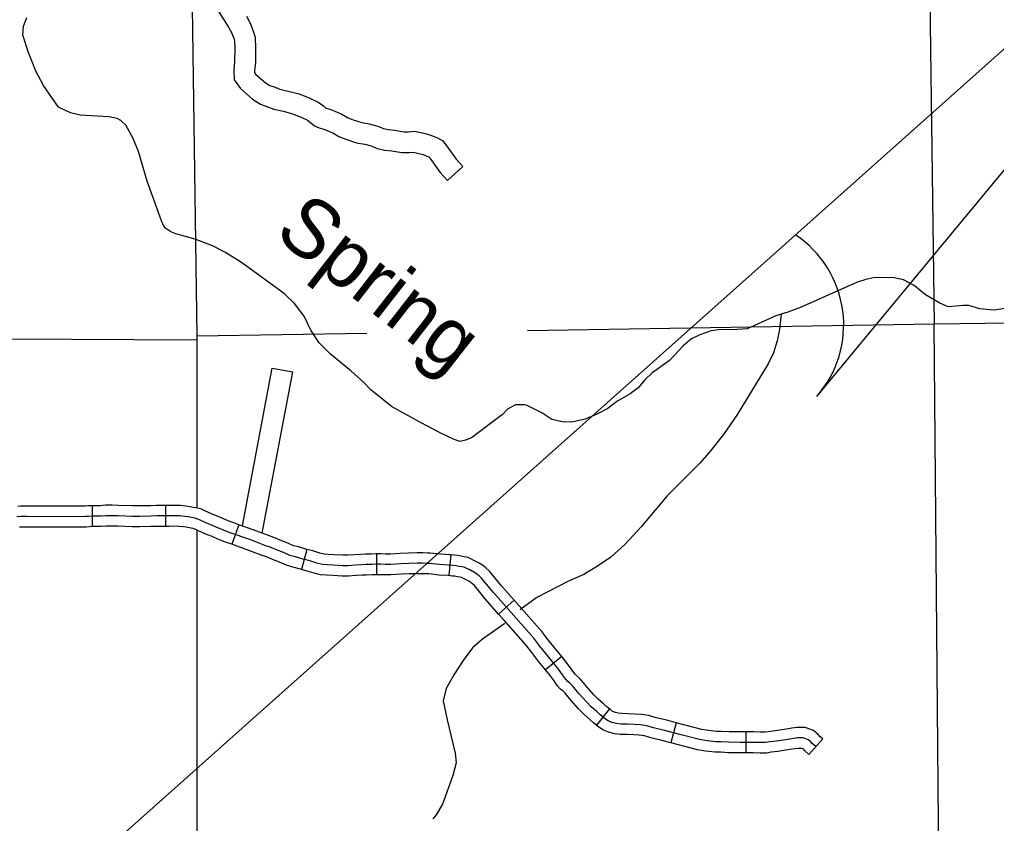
# Model space of a CAD drawing. Extents: x 1377389 to 1380723, y 1168351 to 1170484.
# Drawn here: x 1378871.6 to 1379012.3, y 1168973.5 to 1169089.4 of the extents above; entities that cross this region are included whole.
import ezdxf

# ---------------------------------------------------------------- set-up
doc = ezdxf.new("R2010")
doc.units = 0
doc.layers.add('B_Contour_Elevations', color=7, linetype='Continuous')
doc.layers.add('B_Fill', color=7, linetype='Continuous')

msp = doc.modelspace()

# ---------------------------------------------------------------- linework, layer by layer
at = {"layer": 'B_Contour_Elevations'}
for p in [(1378478.5, 1168608.3), (1378986.43, 1169035.07)]:
    msp.add_line(p, (1379068.4, 1169134.14), dxfattribs=at)
msp.add_arc((1378974.72, 1169045.36), 15.59, 318.6679, 56.3293, dxfattribs=at)
at = {"layer": 'B_Fill'}
for p, q in [((1378882.04, 1169019.32), (1378882.04, 1169016.32)), ((1378892.6, 1169019.34), (1378892.6, 1169016.34)), ((1378903.17, 1169016.58), (1378902.17, 1169013.76)), ((1378912.96, 1169013.03), (1378912.21, 1169010.13)), ((1378923.03, 1169012.38), (1378923.03, 1169009.38)), ((1378933.71, 1169012.22), (1378933.45, 1169009.24)), ((1378942.85, 1169005.69), (1378940.59, 1169003.71)), ((1378949.69, 1168997.58), (1378947.36, 1168995.69)), ((1378956.57, 1168990.05), (1378954.7, 1168987.7)), ((1378966.18, 1168988.06), (1378965.42, 1168985.16)), ((1378976.22, 1168986.72), (1378976.21, 1168983.72)), ((1378987.28, 1168985.73), (1378985.29, 1168983.48))]:
    msp.add_line(p, q, dxfattribs=at)
for points in [[(1379002.41, 1169113.95), (1379003.36, 1169045.45)], [(1378896.33, 1169101.4), (1378897.14, 1169043.74), (1378897.14, 1169043.18), (1378897.14, 1169019.02)], [(1378899.34, 1169091.93), (1378901.02, 1169089.29), (1378901.7, 1169088.27), (1378902.14, 1169087.47), (1378902.44, 1169086.69), (1378902.56, 1169086.31), (1378902.59, 1169085.17), (1378902.56, 1169083.31), (1378902.44, 1169082.13), (1378902.5, 1169080.66), (1378903.42, 1169079.41), (1378905.16, 1169077.9), (1378906.3, 1169077.15), (1378907.23, 1169076.82), (1378908.22, 1169076.43), (1378909.6, 1169076.14), (1378910.93, 1169075.78), (1378912.18, 1169075.28), (1378913.07, 1169074.86), (1378913.51, 1169074.53), (1378914.1, 1169074.03), (1378914.74, 1169073.75), (1378915.43, 1169073.55), (1378916.23, 1169073.22), (1378916.71, 1169073.03), (1378917.57, 1169072.52), (1378918.58, 1169072.1), (1378920.15, 1169071.58), (1378921.34, 1169071.38), (1378922.25, 1169071.14), (1378923.13, 1169070.78), (1378924.22, 1169070.53), (1378925.24, 1169070.45), (1378926.68, 1169070.2), (1378927.71, 1169070.2), (1378928.32, 1169070.24), (1378928.94, 1169070.12), (1378929.75, 1169069.89), (1378930.51, 1169069.6), (1378930.54, 1169069.58), (1378930.98, 1169069.01), (1378932.16, 1169067.34), (1378933.25, 1169066.16)], [(1378903.58, 1169054.36), (1378901.18, 1169055.82), (1378899.37, 1169056.75), (1378896.89, 1169057.73), (1378894.13, 1169058.47), (1378893.4, 1169058.77), (1378892.69, 1169059.23), (1378892.38, 1169059.6), (1378892.02, 1169060.35), (1378889.99, 1169066.05), (1378888.75, 1169070.33), (1378887.91, 1169072.33), (1378886.9, 1169074.16), (1378886.2, 1169074.8), (1378885.67, 1169075.08), (1378884.45, 1169075.32), (1378880.31, 1169075.6), (1378878.93, 1169075.91), (1378877.2, 1169076.74), (1378875.07, 1169079.86), (1378873.95, 1169081.92), (1378872.87, 1169084.61), (1378872.07, 1169087.11), (1378872.15, 1169088.41), (1378872.63, 1169089.63)], [(1378904.28, 1169089.82), (1378904.87, 1169088.73), (1378905.27, 1169087.69), (1378905.55, 1169086.81), (1378905.59, 1169085.19), (1378905.56, 1169083.13), (1378905.45, 1169082.04), (1378905.46, 1169081.7), (1378905.64, 1169081.45), (1378906.97, 1169080.29), (1378907.64, 1169079.86), (1378908.27, 1169079.64), (1378909.09, 1169079.32), (1378910.31, 1169079.06), (1378911.88, 1169078.63), (1378913.39, 1169078.03), (1378914.62, 1169077.44), (1378915.36, 1169076.9), (1378915.7, 1169076.61), (1378915.78, 1169076.57), (1378916.42, 1169076.38), (1378917.35, 1169076), (1378918.04, 1169075.73), (1378918.91, 1169075.21), (1378919.63, 1169074.92), (1378920.89, 1169074.5), (1378921.98, 1169074.31), (1378923.2, 1169073.99), (1378924.04, 1169073.65), (1378924.68, 1169073.5), (1378925.62, 1169073.43), (1378926.93, 1169073.2), (1378927.63, 1169073.2), (1378928.51, 1169073.25), (1378929.63, 1169073.05), (1378930.7, 1169072.73), (1378931.82, 1169072.31), (1378932.58, 1169071.86), (1378933.4, 1169070.78), (1378934.5, 1169069.23), (1378935.45, 1169068.2), (1378933.25, 1169066.16)], [(1379014.21, 1169047.8), (1379012, 1169047.49), (1379009.92, 1169047.69), (1379008.35, 1169048.16), (1379007.54, 1169048.17), (1379005.37, 1169047.97), (1379004.17, 1169048.51), (1379002.08, 1169049.71), (1379000.44, 1169051.02), (1378998.94, 1169051.87), (1378997.6, 1169052.13), (1378994.8, 1169052.18), (1378993.49, 1169051.92), (1378992.17, 1169051.46), (1378984.17, 1169047.91), (1378982.25, 1169047.19), (1378980.53, 1169046.68), (1378976.4, 1169044.79), (1378974.17, 1169044.66), (1378972.54, 1169044.71), (1378971.21, 1169044.53), (1378969.59, 1169043.92), (1378968.37, 1169043.34), (1378967.22, 1169042.39), (1378965.22, 1169040.25), (1378962.68, 1169038.39), (1378961.73, 1169037.52), (1378960.71, 1169036.3), (1378959.54, 1169035.43), (1378957.62, 1169034.33), (1378956.34, 1169033.33), (1378954.67, 1169032.44), (1378953.09, 1169031.79), (1378951.13, 1169031.37), (1378949.81, 1169031.39), (1378948.25, 1169031.76), (1378946.84, 1169032.68), (1378944.73, 1169033.75), (1378944.37, 1169033.84), (1378943.02, 1169033.84), (1378941.86, 1169033.24), (1378941.18, 1169032.48), (1378936.72, 1169029.12), (1378935.81, 1169028.75), (1378935.08, 1169028.57), (1378934.22, 1169028.84), (1378932.17, 1169029.84), (1378929.33, 1169031.3), (1378925.15, 1169033.61), (1378922.18, 1169036.02), (1378921.19, 1169037.07), (1378919.32, 1169038.75), (1378916.36, 1169041.18), (1378914.77, 1169042.77), (1378913.54, 1169044.62), (1378912.57, 1169046.63), (1378911.22, 1169048.43), (1378909.76, 1169049.84), (1378903.58, 1169054.36)], [(1378981.32, 1169046.92), (1378981.07, 1169044.72), (1378980.73, 1169043.05), (1378980.22, 1169041.35), (1378979.41, 1169039.78), (1378974.94, 1169032.36), (1378973.1, 1169029.74), (1378971.19, 1169027.28), (1378969.57, 1169025.47), (1378964.87, 1169020.76), (1378961.12, 1169016.28), (1378958.76, 1169013.75), (1378956.77, 1169011.91), (1378954.87, 1169010.61), (1378952.88, 1169009.41), (1378950.67, 1169008.44), (1378946.1, 1169006.09), (1378943.82, 1169004.4), (1378943.73, 1169004.32)], [(1379003.36, 1169045.45), (1378944.75, 1169044.5)], [(1379062.54, 1169046.24), (1379003.36, 1169045.45)], [(1379004.27, 1168940.35), (1379003.36, 1169045.45)], [(1378921.61, 1169044.13), (1378897.14, 1169043.74)], [(1378897.14, 1169043.18), (1378870.03, 1169043.29)], [(1378903.7, 1169016.4), (1378908, 1169039.15), (1378910.95, 1169038.6)], [(1378906.56, 1169015.35), (1378910.95, 1169038.6)], [(1378882.04, 1169019.32), (1378881.92, 1169019.32), (1378881.41, 1169019.28), (1378881.05, 1169019.25), (1378874.01, 1169019.23), (1378872.65, 1169019.25), (1378871.74, 1169019.25), (1378871.37, 1169019.22)], [(1378892.6, 1169019.34), (1378892.34, 1169019.34), (1378891.34, 1169019.34), (1378890.46, 1169019.32), (1378888.9, 1169019.28), (1378887.88, 1169019.28), (1378885.85, 1169019.36), (1378884.92, 1169019.38), (1378883.97, 1169019.38), (1378883.23, 1169019.32), (1378882.04, 1169019.32)], [(1378903.17, 1169016.58), (1378902.34, 1169016.88), (1378901.3, 1169017.3), (1378900.53, 1169017.62), (1378899.96, 1169017.87), (1378899.36, 1169018.1), (1378898.3, 1169018.58), (1378897.8, 1169018.8), (1378897.24, 1169018.97), (1378896.65, 1169019.08), (1378896.16, 1169019.18), (1378895.57, 1169019.27), (1378894.71, 1169019.34), (1378893.94, 1169019.36), (1378893.13, 1169019.34), (1378892.6, 1169019.34)], [(1378961.93, 1168987.62), (1378961.02, 1168987.75), (1378960.15, 1168987.81), (1378959.16, 1168987.84), (1378958.19, 1168987.87), (1378957.58, 1168987.94), (1378956.93, 1168988.1), (1378956.39, 1168988.34), (1378956.15, 1168988.47), (1378955.78, 1168988.76), (1378955.23, 1168989.2), (1378954.73, 1168989.66), (1378953.93, 1168990.33), (1378953.24, 1168991.05), (1378952.19, 1168992.24), (1378951.26, 1168993.36), (1378950.84, 1168993.74), (1378950.58, 1168993.97), (1378950.24, 1168994.36), (1378949.82, 1168994.97), (1378949.21, 1168995.79), (1378947.58, 1168997.79), (1378946.55, 1168999.1), (1378945.68, 1169000.22), (1378942.42, 1169003.91), (1378939.82, 1169006.86), (1378938.2, 1169008.85), (1378937.79, 1169009.23), (1378937.41, 1169009.5), (1378937.04, 1169009.74), (1378936.45, 1169010.06), (1378935.94, 1169010.31), (1378935.74, 1169010.41), (1378935.37, 1169010.49), (1378934.93, 1169010.57), (1378934.5, 1169010.65), (1378934.07, 1169010.69), (1378933.4, 1169010.75), (1378932.14, 1169010.83), (1378931.09, 1169010.94), (1378930.64, 1169010.98), (1378930.33, 1169011), (1378929.7, 1169011.02), (1378928.87, 1169011.02), (1378927.69, 1169011), (1378926.51, 1169010.94), (1378925.05, 1169010.86), (1378924.26, 1169010.86), (1378923.63, 1169010.88), (1378922.92, 1169010.88), (1378922.35, 1169010.86), (1378921.5, 1169010.83), (1378920.85, 1169010.81), (1378919.97, 1169010.75), (1378918.93, 1169010.67), (1378918.12, 1169010.67), (1378916.78, 1169010.75), (1378915.93, 1169010.79), (1378915.22, 1169010.84), (1378914.44, 1169011.06), (1378913.43, 1169011.36), (1378912.45, 1169011.61), (1378911.36, 1169011.93), (1378910.54, 1169012.15), (1378909.63, 1169012.56), (1378908.59, 1169012.97), (1378907.7, 1169013.33), (1378906.93, 1169013.6), (1378904.75, 1169014.43), (1378901.81, 1169015.48), (1378900.73, 1169015.91), (1378899.94, 1169016.24), (1378899.39, 1169016.48), (1378898.78, 1169016.72), (1378897.7, 1169017.21), (1378897.29, 1169017.39), (1378896.89, 1169017.51), (1378896.36, 1169017.6), (1378895.89, 1169017.7), (1378895.39, 1169017.78), (1378894.63, 1169017.84), (1378893.94, 1169017.86), (1378893.15, 1169017.84), (1378892.34, 1169017.84), (1378891.36, 1169017.84), (1378890.49, 1169017.82), (1378888.92, 1169017.78), (1378887.85, 1169017.78), (1378885.81, 1169017.86), (1378884.9, 1169017.88), (1378884.03, 1169017.88), (1378883.29, 1169017.82), (1378881.99, 1169017.82), (1378881.53, 1169017.78), (1378881.11, 1169017.75), (1378874, 1169017.73), (1378872.64, 1169017.75), (1378871.8, 1169017.75), (1378871.19, 1169017.7)], [(1378882.04, 1169016.32), (1378882.05, 1169016.32), (1378881.65, 1169016.29), (1378881.17, 1169016.25), (1378873.99, 1169016.23), (1378872.63, 1169016.25), (1378871.85, 1169016.25), (1378871.59, 1169016.23)], [(1378892.6, 1169016.34), (1378892.34, 1169016.34), (1378891.38, 1169016.34), (1378890.53, 1169016.32), (1378888.94, 1169016.28), (1378887.82, 1169016.28), (1378885.76, 1169016.36), (1378884.88, 1169016.38), (1378884.09, 1169016.38), (1378883.34, 1169016.32), (1378882.04, 1169016.32)], [(1378902.17, 1169013.76), (1378901.28, 1169014.07), (1378900.16, 1169014.52), (1378899.35, 1169014.87), (1378898.83, 1169015.09), (1378898.2, 1169015.33), (1378897.09, 1169015.84), (1378896.77, 1169015.98), (1378896.54, 1169016.05), (1378896.07, 1169016.13), (1378895.62, 1169016.23), (1378895.22, 1169016.29), (1378894.55, 1169016.34), (1378893.93, 1169016.36), (1378893.17, 1169016.34), (1378892.6, 1169016.34)], [(1378897.14, 1169015.82), (1378897.15, 1168948.86)], [(1378912.96, 1169013.03), (1378912.85, 1169013.06), (1378911.76, 1169013.37), (1378911.04, 1169013.56), (1378910.22, 1169013.94), (1378909.14, 1169014.37), (1378908.23, 1169014.73), (1378907.45, 1169015.01), (1378905.27, 1169015.84), (1378903.17, 1169016.58)], [(1378912.21, 1169010.13), (1378912.05, 1169010.17), (1378910.96, 1169010.48), (1378910.03, 1169010.73), (1378909.04, 1169011.18), (1378908.03, 1169011.58), (1378907.17, 1169011.93), (1378906.41, 1169012.2), (1378904.23, 1169013.02), (1378902.17, 1169013.76)], [(1378923.03, 1169012.38), (1378922.9, 1169012.38), (1378922.29, 1169012.36), (1378921.45, 1169012.32), (1378920.78, 1169012.3), (1378919.86, 1169012.24), (1378918.87, 1169012.17), (1378918.16, 1169012.17), (1378916.86, 1169012.24), (1378916.03, 1169012.28), (1378915.49, 1169012.33), (1378914.85, 1169012.5), (1378913.83, 1169012.8), (1378912.96, 1169013.03)], [(1378933.71, 1169012.22), (1378933.51, 1169012.24), (1378932.27, 1169012.32), (1378931.24, 1169012.44), (1378930.75, 1169012.48), (1378930.4, 1169012.5), (1378929.72, 1169012.52), (1378928.86, 1169012.52), (1378927.64, 1169012.5), (1378926.43, 1169012.44), (1378925.01, 1169012.36), (1378924.28, 1169012.36), (1378923.65, 1169012.38), (1378923.03, 1169012.38)], [(1378942.85, 1169005.69), (1378940.96, 1169007.83), (1378939.29, 1169009.89), (1378938.74, 1169010.39), (1378938.26, 1169010.74), (1378937.8, 1169011.04), (1378937.14, 1169011.39), (1378936.61, 1169011.65), (1378936.24, 1169011.84), (1378935.66, 1169011.96), (1378935.2, 1169012.04), (1378934.7, 1169012.14), (1378934.2, 1169012.18), (1378933.71, 1169012.22)], [(1378923.03, 1169009.38), (1378922.95, 1169009.38), (1378922.41, 1169009.37), (1378921.56, 1169009.33), (1378920.93, 1169009.31), (1378920.08, 1169009.25), (1378918.98, 1169009.17), (1378918.07, 1169009.17), (1378916.7, 1169009.25), (1378915.83, 1169009.29), (1378914.96, 1169009.36), (1378914.02, 1169009.62), (1378913.03, 1169009.91), (1378912.21, 1169010.13)], [(1378933.45, 1169009.24), (1378933.28, 1169009.25), (1378932.01, 1169009.33), (1378930.94, 1169009.45), (1378930.53, 1169009.49), (1378930.26, 1169009.5), (1378929.67, 1169009.52), (1378928.88, 1169009.52), (1378927.74, 1169009.5), (1378926.58, 1169009.45), (1378925.09, 1169009.36), (1378924.24, 1169009.36), (1378923.61, 1169009.38), (1378923.03, 1169009.38)], [(1378940.59, 1169003.71), (1378938.67, 1169005.9), (1378937.11, 1169007.82), (1378936.84, 1169008.07), (1378936.57, 1169008.27), (1378936.29, 1169008.44), (1378935.76, 1169008.72), (1378935.27, 1169008.97), (1378935.24, 1169008.98), (1378935.08, 1169009.02), (1378934.67, 1169009.09), (1378934.3, 1169009.16), (1378933.93, 1169009.19), (1378933.45, 1169009.24)], [(1378949.69, 1168997.58), (1378948.75, 1168998.73), (1378947.73, 1169000.02), (1378946.84, 1169001.18), (1378943.54, 1169004.9), (1378942.85, 1169005.69)], [(1378947.36, 1168995.69), (1378946.41, 1168996.85), (1378945.37, 1168998.18), (1378944.53, 1168999.27), (1378941.29, 1169002.91), (1378940.59, 1169003.71)], [(1378941.5, 1169002.33), (1378938.29, 1169000.09), (1378936.85, 1168998.83), (1378935.51, 1168997.04), (1378934.16, 1168994.96), (1378933.06, 1168992.98), (1378932.62, 1168991.19), (1378933.19, 1168988.45), (1378934.35, 1168983.66), (1378934.5, 1168982.3), (1378934.03, 1168980.45), (1378932.51, 1168976.34), (1378931.62, 1168974.81), (1378931.12, 1168974.19)], [(1378956.57, 1168990.05), (1378956.21, 1168990.33), (1378955.72, 1168990.79), (1378954.95, 1168991.43), (1378954.34, 1168992.06), (1378953.33, 1168993.22), (1378952.34, 1168994.39), (1378951.84, 1168994.86), (1378951.64, 1168995.03), (1378951.43, 1168995.28), (1378951.04, 1168995.84), (1378950.39, 1168996.71), (1378949.69, 1168997.58)], [(1378954.7, 1168987.7), (1378954.25, 1168988.06), (1378953.74, 1168988.54), (1378952.91, 1168989.22), (1378952.13, 1168990.04), (1378951.05, 1168991.27), (1378950.17, 1168992.32), (1378949.83, 1168992.63), (1378949.52, 1168992.91), (1378949.05, 1168993.44), (1378948.6, 1168994.1), (1378948.03, 1168994.87), (1378947.36, 1168995.69)], [(1378966.18, 1168988.06), (1378964.85, 1168988.41), (1378963.3, 1168988.78), (1378962.24, 1168989.09), (1378961.19, 1168989.24), (1378960.23, 1168989.31), (1378959.2, 1168989.34), (1378958.29, 1168989.37), (1378957.84, 1168989.42), (1378957.43, 1168989.52), (1378957.05, 1168989.69), (1378956.97, 1168989.73), (1378956.71, 1168989.94), (1378956.57, 1168990.05)], [(1378965.42, 1168985.16), (1378964.12, 1168985.49), (1378962.53, 1168985.88), (1378961.61, 1168986.15), (1378960.86, 1168986.25), (1378960.07, 1168986.31), (1378959.11, 1168986.34), (1378958.09, 1168986.38), (1378957.32, 1168986.46), (1378956.44, 1168986.68), (1378955.73, 1168986.99), (1378955.33, 1168987.21), (1378954.85, 1168987.58), (1378954.7, 1168987.7)], [(1378986.28, 1168984.61), (1378985.79, 1168985.04), (1378985.59, 1168985.31), (1378985.21, 1168985.6), (1378984.48, 1168985.86), (1378983.67, 1168985.86), (1378983.06, 1168985.8), (1378982.31, 1168985.65), (1378980.62, 1168985.39), (1378979.64, 1168985.28), (1378979.06, 1168985.19), (1378978.3, 1168985.19), (1378977.32, 1168985.22), (1378975.39, 1168985.23), (1378973.76, 1168985.24), (1378972.63, 1168985.3), (1378971.88, 1168985.3), (1378970.63, 1168985.44), (1378969.55, 1168985.62), (1378966.91, 1168986.32), (1378964.49, 1168986.95), (1378962.91, 1168987.33), (1378961.93, 1168987.62)], [(1378976.22, 1168986.72), (1378975.4, 1168986.73), (1378973.8, 1168986.74), (1378972.67, 1168986.8), (1378971.97, 1168986.8), (1378970.84, 1168986.93), (1378969.87, 1168987.09), (1378967.29, 1168987.77), (1378966.18, 1168988.06)], [(1378987.28, 1168985.73), (1378986.89, 1168986.08), (1378986.65, 1168986.38), (1378985.94, 1168986.93), (1378984.75, 1168987.36), (1378983.6, 1168987.36), (1378982.85, 1168987.29), (1378982.05, 1168987.13), (1378980.42, 1168986.88), (1378979.44, 1168986.76), (1378978.95, 1168986.69), (1378978.32, 1168986.69), (1378977.34, 1168986.72), (1378976.22, 1168986.72)], [(1378976.21, 1168983.72), (1378975.37, 1168983.73), (1378973.71, 1168983.74), (1378972.6, 1168983.8), (1378971.79, 1168983.8), (1378970.42, 1168983.96), (1378969.24, 1168984.15), (1378966.53, 1168984.87), (1378965.42, 1168985.16)], [(1378985.29, 1168983.48), (1378984.69, 1168984.01), (1378984.52, 1168984.23), (1378984.48, 1168984.27), (1378984.22, 1168984.36), (1378983.74, 1168984.36), (1378983.28, 1168984.31), (1378982.56, 1168984.18), (1378980.83, 1168983.91), (1378979.84, 1168983.79), (1378979.17, 1168983.69), (1378978.28, 1168983.69), (1378977.29, 1168983.72), (1378976.21, 1168983.72)]]:
    msp.add_lwpolyline(points, dxfattribs=at)

# ---------------------------------------------------------------- texts
msp.add_text('Spring', height=8.448, rotation=322.0605, dxfattribs=at).set_placement((1378908.05, 1169058.23))

doc.saveas('drawing.dxf')
